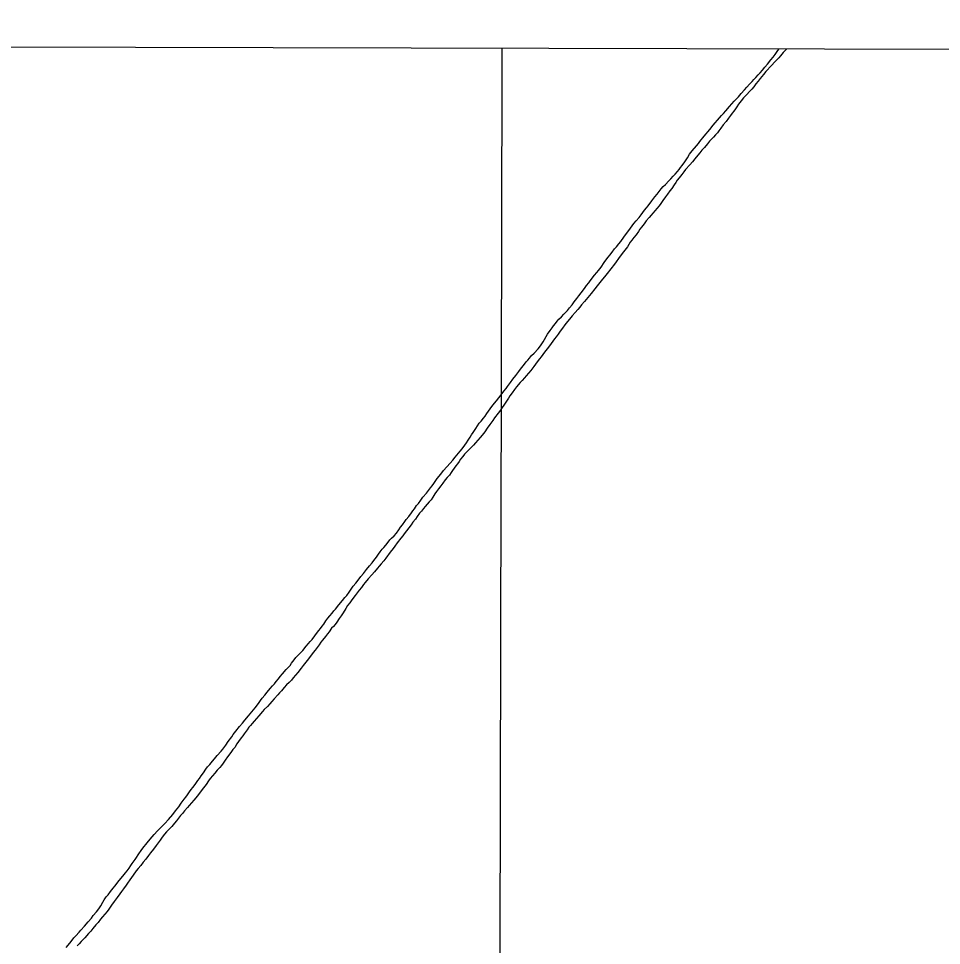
# Model space of a CAD drawing. Extents: x 3177185 to 3215018, y 812988 to 838321.
# Drawn here: x 3196503 to 3197646, y 835438 to 836586 of the extents above; entities that cross this region are included whole.
import ezdxf

# ---------------------------------------------------------------- set-up
doc = ezdxf.new("R2010")
doc.units = 0
for name, color, linetype in [('V-GRID-FRAM', 7, 'Continuous'), ('V-GRID-MAJR', 7, 'Continuous'), ('V-RRAP-FSHR', 7, 'Continuous'), ('V-TOPO-SHOR', 7, 'Continuous')]:
    doc.layers.add(name, color=color, linetype=linetype)

msp = doc.modelspace()

# ---------------------------------------------------------------- linework, layer by layer
at = {"layer": 'V-GRID-FRAM'}
msp.add_lwpolyline([(3181402.419, 836586.068), (3212801.609, 836512.997), (3212767.221, 818326.144), (3181352.159, 818399.253), (3181402.419, 836586.068)], dxfattribs=at)
at = {"layer": 'V-GRID-MAJR'}
msp.add_spline([(3197059.69, 818362.699), (3197073.789, 824421.511), (3197087.897, 830483.79), (3197102.005, 836546.108), (3197102.0130000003, 836549.533)], degree=3, dxfattribs=at)
at = {"layer": 'V-RRAP-FSHR'}
msp.add_lwpolyline([(3197102.006, 836546.107), (3197102.013971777, 836549.5325000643)], dxfattribs=at)
at = {"layer": 'V-TOPO-SHOR'}
for points in [[(3197322.761, 836401.3790000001), (3197324.68, 836404), (3197328.037, 836408.684), (3197331.316, 836413.687), (3197334.113, 836417.898), (3197337.39, 836422.104), (3197342.741, 836428.4550000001), (3197344.898, 836431.234), (3197346.897, 836433.934), (3197352.091, 836440.362), (3197359.197, 836448.698), (3197363.275, 836453.936), (3197365.671, 836456.953), (3197368.466, 836460.287), (3197373.656, 836466.161), (3197375.972, 836468.463), (3197378.928, 836471.9550000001), (3197383.56, 836477.1140000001), (3197389.389, 836483.54), (3197391.625, 836486.082), (3197394.421, 836489.176), (3197398.093, 836493.063), (3197402.2460000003, 836497.667), (3197405.1210000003, 836500.922), (3197408.396, 836504.731), (3197411.429, 836507.983), (3197413.7460000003, 836510.4450000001), (3197416.062, 836512.904), (3197419.1750000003, 836516.157), (3197421.491, 836518.696), (3197424.526, 836522.268), (3197427.244, 836525.682), (3197430.359, 836529.571), (3197434.832, 836534.812), (3197437.39, 836538.144), (3197440.105, 836541.718), (3197442.504, 836545.212), (3197444.502, 836548.23), (3197444.815742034, 836548.734744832)], [(3197454.421087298, 836548.7123916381), (3197453.096, 836547.2490000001), (3197450.1410000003, 836543.835), (3197446.7060000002, 836540.0260000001), (3197444.39, 836537.329), (3197442.153, 836534.787), (3197439.6, 836532.3300000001), (3197435.446, 836528.0430000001), (3197428.42, 836520.427), (3197425.384, 836516.6950000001), (3197423.3880000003, 836514.154), (3197421.469, 836511.692), (3197418.833, 836508.4400000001), (3197416.2770000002, 836505.104), (3197413.719, 836501.532), (3197411.2430000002, 836498.6730000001), (3197408.13, 836495.578), (3197404.855, 836492.009), (3197400.864, 836487.802), (3197397.747, 836484.153), (3197394.7090000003, 836479.944), (3197392.631, 836476.688), (3197390.714, 836474.066), (3197388.6350000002, 836471.367), (3197386.716, 836468.6680000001), (3197384.7970000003, 836465.966), (3197382.321, 836462.552), (3197379.284, 836458.583), (3197375.69, 836454.377)], [(3197375.69, 836454.377), (3197372.573, 836450.1680000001), (3197370.254, 836446.912), (3197368.417, 836444.4500000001), (3197366.261, 836442.0700000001), (3197363.707, 836439.2930000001), (3197361.151, 836436.596), (3197358.755, 836434.054), (3197356.119, 836431.04), (3197352.365, 836426.5160000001), (3197349.41, 836422.944), (3197346.774, 836419.927), (3197344.298, 836416.99), (3197340.382, 836412.307), (3197337.507, 836408.655), (3197334.392, 836405.0040000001), (3197329.12, 836399.05), (3197326.804, 836396.193), (3197324.406, 836392.939), (3197321.131, 836388.73), (3197318.735, 836385.7930000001), (3197316.894, 836382.934), (3197314.975, 836379.995), (3197311.937, 836375.707), (3197309.461, 836372.53), (3197306.5840000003, 836368.402), (3197304.2660000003, 836365.145), (3197300.829, 836360.541), (3197298.431, 836357.125), (3197296.1920000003, 836354.109), (3197293.477, 836350.697), (3197291.3200000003, 836348.235), (3197288.525, 836344.821), (3197286.288, 836342.361), (3197283.972, 836339.822), (3197280.4560000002, 836335.2980000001), (3197277.98, 836331.962), (3197274.543, 836327.595), (3197272.546, 836324.976), (3197270.865, 836322.117), (3197267.9080000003, 836317.986), (3197265.1920000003, 836314.732), (3197262.4760000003, 836311.557), (3197260.637, 836309.096), (3197258.798, 836306.317), (3197256.961, 836303.458), (3197253.682, 836299.089), (3197250.5670000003, 836294.96), (3197246.17, 836288.687), (3197243.215, 836284.796), (3197240.9760000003, 836281.939), (3197236.661, 836276.143), (3197231.869, 836270.27), (3197228.512, 836266.221), (3197226.034, 836263.044), (3197219.485, 836254.789), (3197216.607, 836251.137), (3197212.054, 836245.579), (3197203.9050000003, 836235.6560000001), (3197200.311, 836231.37), (3197197.915, 836228.593), (3197195.519, 836225.736), (3197192.404, 836222.0040000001), (3197188.5700000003, 836217.638), (3197185.136, 836213.511), (3197182.8170000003, 836210.732), (3197179.542, 836206.763), (3197176.665, 836202.635), (3197173.867, 836198.743), (3197171.31, 836195.329), (3197168.752, 836191.6780000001), (3197166.915, 836189.216), (3197164.596, 836186.277), (3197160.521, 836180.721), (3197157.643, 836176.8300000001), (3197154.528, 836172.701), (3197150.373, 836167.223), (3197148.294, 836164.443), (3197145.419, 836160.712), (3197141.341, 836155.074), (3197137.268, 836150.073), (3197134.7120000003, 836146.976), (3197131.836, 836143.644), (3197129.52, 836141.184), (3197126.804, 836137.93), (3197124.249, 836135.231), (3197119.696, 836129.914), (3197117.14, 836126.66), (3197114.2600000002, 836122.3690000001), (3197111.543, 836118.558), (3197109.863, 836116.0160000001), (3197108.1040000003, 836113.317), (3197106.505, 836110.696), (3197104.0270000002, 836107.202), (3197102.0300000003, 836104.343), (3197099.791, 836101.166), (3197097.153, 836097.435), (3197092.4390000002, 836091.322), (3197090.2800000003, 836088.143), (3197086.842, 836083.062), (3197083.485, 836078.616)], [(3197040.864, 836038.876), (3197043.822, 836042.608), (3197045.738, 836045.2270000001), (3197047.895, 836047.769), (3197049.892, 836050.149), (3197052.45, 836053.245), (3197055.647, 836057.691), (3197057.723, 836060.63), (3197059.882, 836063.647), (3197062.36, 836067.5380000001), (3197064.1210000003, 836070.399), (3197066.04, 836073.258), (3197069.239, 836078.341), (3197071.478, 836081.755), (3197073.636, 836084.854), (3197075.713, 836087.473), (3197078.67, 836091.125), (3197080.747, 836093.665), (3197082.906, 836096.681), (3197084.982, 836099.62), (3197087.143, 836102.797), (3197090.2600000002, 836107.005), (3197094.893, 836112.561), (3197097.848, 836116.2930000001), (3197100.565, 836119.867), (3197104.082, 836124.471), (3197106.718, 836127.885), (3197108.557, 836130.2660000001), (3197112.151, 836135.27), (3197115.268, 836139.398), (3197118.784, 836144.002), (3197122.7, 836149.083), (3197125.897, 836153.292), (3197128.373, 836156.466), (3197131.73, 836160.755), (3197133.727, 836163.057), (3197135.723, 836165.359), (3197138.359, 836168.533), (3197141.472, 836171.708), (3197146.344, 836177.024), (3197149.3000000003, 836180.676), (3197152.579, 836185.679), (3197154.2600000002, 836188.698), (3197156.339, 836192.1140000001), (3197158.178, 836194.973), (3197161.217, 836199.579), (3197163.693, 836202.9130000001), (3197165.6920000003, 836205.4550000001), (3197167.928, 836208.3910000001), (3197170.0870000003, 836211.171), (3197172.164, 836213.552), (3197175.434, 836216.407), (3197178.469, 836219.899), (3197182.703, 836224.581), (3197185.4960000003, 836227.755), (3197188.453, 836231.567), (3197191.169, 836234.981), (3197194.528, 836239.427), (3197196.844, 836242.444), (3197199.801, 836246.492), (3197203.717, 836251.733), (3197206.435, 836255.4670000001), (3197209.071, 836258.801), (3197210.91, 836261.34), (3197216.2630000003, 836268.1680000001), (3197219.139, 836271.4230000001), (3197221.1350000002, 836273.962), (3197224.332, 836278.251), (3197228.33, 836283.889), (3197230.407, 836286.748), (3197233.202, 836290.3200000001), (3197235.281, 836292.859), (3197237.997, 836296.513), (3197241.193, 836300.8790000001), (3197243.432, 836303.4990000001), (3197246.465, 836307.0700000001), (3197248.861, 836309.927), (3197252.779, 836315.1680000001), (3197254.858, 836318.187), (3197258.853, 836323.585), (3197265.0870000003, 836332.082), (3197267.963, 836335.415), (3197271.477, 836339.701), (3197273.873, 836342.877), (3197278.191, 836348.753), (3197280.5870000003, 836351.53), (3197282.5840000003, 836354.232), (3197287.458, 836360.345), (3197291.134, 836365.106), (3197293.77, 836368.363), (3197296.328, 836371.697), (3197298.963, 836375.191), (3197301.36, 836377.888), (3197304.313, 836380.665), (3197308.464, 836384.87), (3197310.7800000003, 836387.569), (3197313.576, 836390.743), (3197316.052, 836393.441), (3197318.9250000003, 836396.457), (3197321.004, 836398.917), (3197322.761, 836401.3790000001)], [(3197083.485, 836078.616), (3197080.288, 836074.327), (3197077.171, 836070.199), (3197074.535, 836066.944), (3197071.742, 836063.77), (3197068.864, 836060.436), (3197066.39, 836057.7390000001), (3197064.154, 836055.437), (3197061.281, 836052.582), (3197058.487, 836049.882), (3197055.452, 836046.47), (3197053.216, 836043.691), (3197050.418, 836040.357), (3197048.499, 836037.578), (3197046.4220000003, 836034.719), (3197044.424, 836032.022), (3197042.585, 836029.3200000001), (3197040.428, 836026.304), (3197038.589, 836023.762), (3197036.5100000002, 836020.506), (3197033.6350000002, 836017.491), (3197031.398, 836014.632), (3197028.521, 836010.661), (3197026.043, 836007.167), (3197023.008, 836003.675), (3197020.5300000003, 836000.182), (3197018.691, 835997.482), (3197015.973, 835993.351), (3197013.8140000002, 835990.095), (3197011.498, 835987.318), (3197006.7060000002, 835981.8420000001), (3197004.629, 835979.382), (3197002.071, 835976.046), (3196999.595, 835973.269), (3196996.718, 835969.378), (3196994.559, 835966.121), (3196991.444, 835962.072), (3196989.285, 835958.976), (3196986.4080000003, 835955.322), (3196983.61, 835951.593), (3196980.575, 835947.861), (3196978.738, 835945.479), (3196976.5, 835942.541), (3196971.947, 835936.587), (3196968.988, 835932.456), (3196966.751, 835929.759), (3196963.1550000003, 835924.995), (3196957.799, 835917.61), (3196955.403, 835914.514), (3196952.128, 835910.465), (3196949.732, 835907.768), (3196947.576, 835905.226), (3196943.9, 835900.782), (3196940.627, 835897.13), (3196935.994, 835891.971), (3196932.24, 835887.447), (3196930.321, 835884.908), (3196927.606, 835881.2540000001), (3196924.8880000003, 835877.92), (3196922.332, 835874.666), (3196919.774, 835871.252), (3196917.136, 835867.6780000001), (3196914.98, 835864.821), (3196913.143, 835862.437), (3196910.4250000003, 835858.9450000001), (3196908.187, 835855.449), (3196904.826, 835850.049), (3196902.348, 835846.395), (3196900.1890000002, 835843.061), (3196896.99, 835838.215), (3196894.9930000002, 835835.676), (3196892.8370000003, 835833.134), (3196890.7600000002, 835830.912), (3196887.483, 835826.228), (3196885.487, 835823.767), (3196883.168, 835820.59), (3196879.412, 835816.066), (3196877.417, 835813.764), (3196875.179, 835810.348), (3196870.145, 835803.84), (3196867.667, 835800.903), (3196864.39, 835796.297), (3196860.474, 835790.8960000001), (3196855.44, 835784.546), (3196852.805, 835781.291), (3196848.7290000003, 835776.05), (3196843.1380000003, 835769.304), (3196840.822, 835766.765), (3196837.946, 835763.748), (3196834.9930000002, 835760.6560000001), (3196832.038, 835757.481), (3196828.446, 835753.512), (3196826.287, 835750.973), (3196824.21, 835748.593), (3196819.58, 835743.274), (3196816.782, 835739.9400000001), (3196814.149, 835737.1630000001), (3196811.113, 835733.909), (3196807.284, 835730.181), (3196805.125, 835727.72), (3196800.415, 835722.243)], [(3196754.04, 835678.537), (3196755.9590000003, 835681.236), (3196759.6350000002, 835686.0800000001), (3196762.752, 835690.528), (3196767.147, 835696.484), (3196768.906, 835699.183), (3196772.023, 835703.549), (3196776.578, 835709.028), (3196780.412, 835713.4720000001), (3196783.365, 835716.886), (3196787.84, 835722.442), (3196791.8340000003, 835727.206), (3196796.147, 835732.285), (3196800.0640000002, 835737.763), (3196802.622, 835741.576), (3196804.541, 835744.196), (3196807.8140000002, 835747.925), (3196810.931, 835751.816), (3196814.685, 835756.42), (3196817.561, 835759.515), (3196820.114, 835762.212), (3196822.191, 835764.7540000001), (3196824.749, 835768.088), (3196826.9080000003, 835771.105), (3196829.7830000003, 835774.598), (3196834.573, 835779.598), (3196836.81, 835782.057), (3196839.2060000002, 835784.834), (3196840.965, 835787.536), (3196844.162, 835791.822), (3196846.558, 835794.681), (3196849.991, 835798.1730000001), (3196852.626, 835800.79), (3196855.1, 835803.17), (3196859.336, 835808.726), (3196861.971, 835811.823), (3196864.128, 835814.442), (3196866.764, 835817.06), (3196870.041, 835821.588), (3196871.957, 835824.287), (3196874.835, 835828.018), (3196876.912, 835830.638), (3196879.068, 835833.257), (3196880.987, 835835.799), (3196883.467, 835839.93), (3196885.9450000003, 835843.4230000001), (3196888.661, 835846.438), (3196891.454, 835849.533), (3196893.613, 835852.312), (3196895.61, 835854.6140000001), (3196899.7630000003, 835860.012), (3196904.1580000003, 835865.331), (3196907.034, 835868.8250000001), (3196909.35, 835871.6020000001), (3196912.5470000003, 835875.731), (3196915.666, 835880.574), (3196917.503, 835882.956), (3196920.538, 835886.687), (3196923.735, 835890.419), (3196927.012, 835895.025), (3196930.0470000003, 835898.7540000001), (3196933.883, 835903.6780000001), (3196937.717, 835908.202), (3196940.832, 835912.093), (3196943.068, 835914.87), (3196946.185, 835918.9990000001), (3196948.7430000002, 835922.573), (3196950.742, 835925.3520000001), (3196953.458, 835928.686), (3196955.534, 835930.988), (3196957.93, 835933.845), (3196960.728, 835937.339), (3196962.805, 835940.275), (3196964.961, 835942.577), (3196967.994, 835945.3520000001), (3196970.87, 835948.607), (3196973.825, 835952.8150000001), (3196976.143, 835955.912), (3196978.382, 835959.009), (3196981.259, 835962.9), (3196983.096, 835965.361), (3196986.213, 835969.41), (3196989.488, 835973.6190000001), (3196991.407, 835976.158), (3196993.2460000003, 835978.78), (3196995.964, 835982.831), (3196998.2, 835985.448), (3197001.3170000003, 835989.497), (3197003.875, 835993.071), (3197008.029, 835998.072), (3197010.666, 836001.486), (3197013.063, 836004.583), (3197015.059, 836007.122), (3197017.1380000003, 836010.061), (3197019.057, 836012.68), (3197021.615, 836016.334), (3197025.85, 836021.812), (3197029.287, 836026.339), (3197033.518, 836030.9400000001), (3197037.589, 836035.305), (3197040.864, 836038.876)], [(3196800.415, 835722.243), (3196797.617, 835719.069), (3196794.5840000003, 835715.577), (3196792.348, 835713.0380000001), (3196790.111, 835710.578), (3196788.272, 835708.194), (3196786.036, 835705.177), (3196782.36, 835700.096), (3196780.6, 835697.475), (3196778.681, 835694.935), (3196775.327, 835690.487), (3196773.486, 835687.628), (3196770.688, 835683.262), (3196768.452, 835680.483), (3196765.8140000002, 835677.069), (3196761.578, 835671.51), (3196758.861, 835667.539), (3196756.54, 835663.568), (3196754.304, 835660.8690000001), (3196752.227, 835658.487), (3196749.112, 835655.0750000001), (3196745.997, 835651.4230000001), (3196743.202, 835648.012), (3196740.404, 835644.598), (3196738.248, 835641.7390000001), (3196735.21, 835637.532), (3196731.934, 835633.006), (3196728.098, 835628.003), (3196725.779, 835624.986), (3196722.505, 835620.857), (3196720.188, 835618.0800000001), (3196717.313, 835614.746), (3196714.438, 835611.492), (3196712.1210000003, 835608.952), (3196708.447, 835604.666), (3196705.8910000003, 835601.411), (3196703.735, 835598.792), (3196698.701, 835592.361), (3196696.065, 835589.345), (3196692.63, 835585.4550000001), (3196689.436, 835581.964), (3196686.403, 835578.631), (3196683.926, 835575.6950000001), (3196681.049, 835571.963), (3196678.411, 835568.31), (3196676.093, 835565.055), (3196673.377, 835561.721), (3196669.941, 835557.275), (3196666.5840000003, 835552.829), (3196663.948, 835549.335), (3196660.671, 835545.046), (3196657.477, 835540.9990000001), (3196654.2800000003, 835537.188), (3196651.165, 835533.219), (3196648.768, 835530.36), (3196644.931, 835524.962), (3196643.012, 835522.103), (3196640.935, 835519.166), (3196638.057, 835515.1950000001), (3196636.218, 835512.573), (3196633.1010000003, 835508.287), (3196630.543, 835504.7930000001), (3196628.467, 835502.094), (3196625.11, 835497.567), (3196621.352, 835492.247), (3196618.235, 835487.958), (3196614.639, 835482.9550000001), (3196612.64, 835480.1780000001), (3196607.129, 835473.43), (3196604.653, 835470.4130000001), (3196601.4560000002, 835466.444), (3196598.9, 835463.427), (3196595.146, 835458.823), (3196592.35, 835455.729), (3196589.557, 835452.872), (3196584.9220000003, 835447.5530000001), (3196582.927, 835445.251), (3196580.611, 835442.794), (3196577.975, 835440.015), (3196575.741, 835437.3150000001)], [(3196562.046, 835435.607), (3196566.359, 835440.846), (3196569.236, 835444.42), (3196571.633, 835447.277), (3196574.029, 835449.8960000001), (3196577.863, 835454.42), (3196580.017, 835456.8), (3196584.5700000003, 835461.801), (3196589.123, 835467.04), (3196593.196, 835471.802), (3196595.592, 835474.898), (3196599.666, 835479.42), (3196602.543, 835483.471), (3196604.704, 835487.047), (3196607.344, 835491.573), (3196609.025, 835494.434), (3196611.661, 835498.008), (3196613.819, 835500.865), (3196616.697, 835504.676), (3196620.051, 835508.963), (3196622.208, 835511.584), (3196627.719, 835518.25), (3196632.036, 835523.966), (3196635.3910000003, 835528.015), (3196637.468, 835530.4770000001), (3196639.946, 835533.731), (3196641.865, 835536.8300000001), (3196643.782, 835539.449), (3196647.22, 835544.2930000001), (3196649.217, 835546.834), (3196651.298, 835550.25), (3196655.853, 835556.683), (3196658.73, 835560.335), (3196660.7290000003, 835563.1140000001), (3196663.844, 835567.003), (3196668.3170000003, 835572.322), (3196670.793, 835575.258), (3196675.106, 835580.02), (3196680.375, 835585.414), (3196684.125, 835588.984), (3196688.518, 835593.826), (3196693.949, 835600.334), (3196697.466, 835604.86), (3196701.302, 835609.702), (3196704.499, 835614.0700000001), (3196708.255, 835619.071), (3196710.251, 835621.533), (3196712.248, 835624.392), (3196714.649, 835628.283), (3196716.727, 835631.062), (3196718.644, 835633.444), (3196721.6010000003, 835637.255), (3196723.281, 835639.797), (3196724.958, 835642.416), (3196726.877, 835644.878), (3196729.275, 835648.134), (3196731.8310000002, 835651.706), (3196734.95, 835656.4720000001), (3196737.107, 835659.011), (3196739.9020000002, 835662.188), (3196743.257, 835666.3150000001), (3196745.653, 835669.094), (3196749.09, 835673.22), (3196754.04, 835678.537)]]:
    msp.add_lwpolyline(points, dxfattribs=at)

doc.saveas('drawing.dxf')
